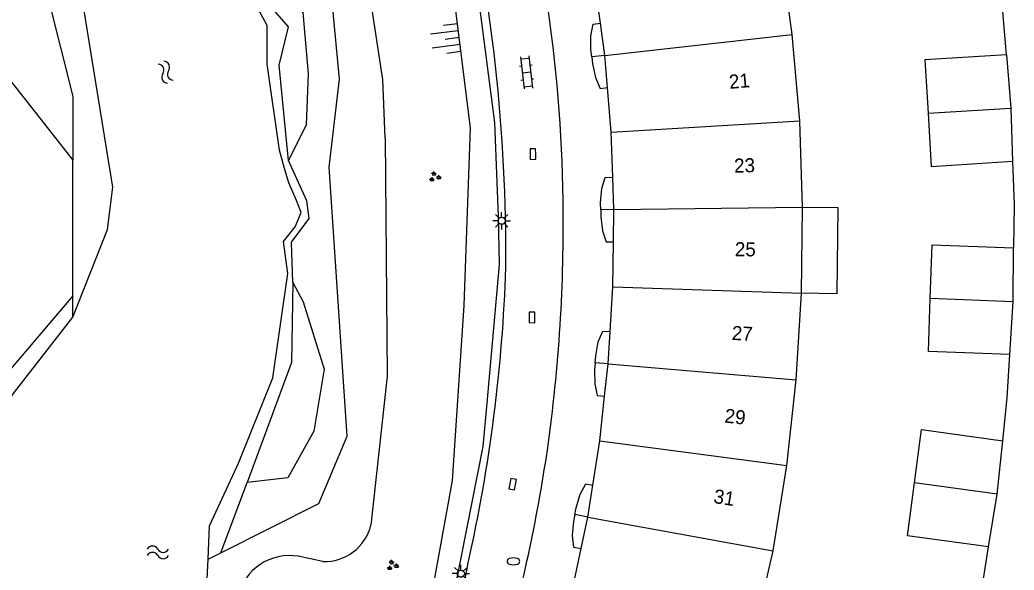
# Model space of a CAD drawing. Extents: x 124000 to 128010, y 398999 to 403000.
# Drawn here: x 127292 to 127362.8, y 399037.6 to 399076.7 of the extents above; entities that cross this region are included whole.
import ezdxf

# ---------------------------------------------------------------- set-up
doc = ezdxf.new("R2010")
doc.units = 0
for name, color, linetype in [('gg-afsc-erfafscheiding', 7, 'Continuous'), ('gg-anno-huisnummerreeks BGT', 7, 'Continuous'), ('gg-bbg-bijgebouw', 7, 'Continuous'), ('gg-bbg-gedigitaliseerde bebouwing', 7, 'Continuous'), ('gg-bbg-gedigitaliseerde bijgebouw', 7, 'Continuous'), ('gg-bbg-hoofdgebouw', 7, 'Continuous'), ('gg-bbg-luifel en loopbrug', 7, 'Continuous'), ('gg-bbg-tussenscheiding', 7, 'Continuous'), ('gg-knt-BGT kruinlijn', 7, 'Continuous'), ('gg-knt-bovenkant onderkant talud', 7, 'Continuous'), ('gg-knt-verharding', 7, 'Continuous'), ('gg-kntw-bovenkant insteek waterloop', 7, 'Continuous'), ('gt-grn-groengrens', 7, 'Continuous'), ('gt-symb-brandkraan', 7, 'Continuous'), ('gt-symb-groenvak', 7, 'Continuous'), ('gt-symb-klinker verharding', 7, 'Continuous'), ('gt-symb-kolk', 7, 'Continuous'), ('gt-symb-lichtmast', 7, 'Continuous'), ('gt-symb-talud symbool', 7, 'Continuous'), ('gt-symb-watersymbool', 7, 'Continuous'), ('gx-grn-maaiveld', 7, 'Continuous')]:
    doc.layers.add(name, color=color, linetype=linetype)

# ---------------------------------------------------------------- blocks, each defined once
blk = doc.blocks.new('gt0-KOLK')
at = {"layer": 'gt-symb-kolk'}
blk.add_lwpolyline([(0, 0), (0.375, 0), (0.375, 0.4), (-0.375, 0.4), (-0.375, 0), (0, 0)], dxfattribs=at)
blk = doc.blocks.new('gt0-BR')
at = {"layer": 'gt-symb-brandkraan'}
for centre, radius, start, end in [((-0.244, 0), 0.206, 107.56694, 252.43307), ((0.599, -2.664), 3, 106.89205, 107.56694), ((0, -0.691), 0.938, 73.10799, 106.89205), ((-0.599, -2.664), 3, 72.43309, 73.10799), ((0.244, 0), 0.206, 287.56695, 72.43309), ((0.599, 2.664), 3, 252.43307, 253.10797), ((0, 0.691), 0.938, 253.10797, 286.89206), ((-0.599, 2.664), 3, 286.89206, 287.56695)]:
    blk.add_arc(centre, radius, start, end, dxfattribs=at)
blk = doc.blocks.new('gt0-LMAST')
at = {"layer": 'gt-symb-lichtmast'}
for p, q in [((-0.182, 0.173), (-0.447, 0.438)), ((-0.005, 0.246), (-0.005, 0.621)), ((0.172, 0.173), (0.437, 0.438)), ((-0.255, -0.004), (-0.63, -0.004)), ((-0.182, -0.181), (-0.447, -0.446)), ((-0.005, -0.254), (-0.005, -0.629)), ((0.437, -0.446), (0.172, -0.181)), ((0.245, -0.004), (0.62, -0.004))]:
    blk.add_line(p, q, dxfattribs=at)
blk.add_circle((-0.005, -0.004), 0.25, dxfattribs=at)
blk = doc.blocks.new('gt0-GRVAK')
at = {"layer": 'gt-symb-groenvak'}
for p, q in [((-0.11, 0.189), (-0.228, 0.24)), ((-0.182, 0.153), (0.088, 0.153)), ((-0.091, 0.211), (-0.156, 0.322)), ((-0.047, 0.214), (-0.047, 0.393)), ((-0.004, 0.211), (0.061, 0.322)), ((0.015, 0.189), (0.133, 0.24)), ((0.262, -0.052), (0.197, 0.059)), ((0.305, -0.049), (0.305, 0.13)), ((0.349, -0.052), (0.414, 0.059)), ((-0.245, -0.228), (-0.363, -0.177)), ((-0.318, -0.264), (-0.047, -0.264)), ((-0.226, -0.206), (-0.291, -0.095)), ((-0.183, -0.203), (-0.183, -0.024)), ((-0.139, -0.206), (-0.074, -0.095)), ((-0.12, -0.228), (-0.002, -0.177)), ((0.243, -0.074), (0.125, -0.023)), ((0.17, -0.11), (0.441, -0.11)), ((0.368, -0.074), (0.486, -0.023))]:
    blk.add_line(p, q, dxfattribs=at)
blk = doc.blocks.new('gt0-TALUD_1')
at = {"layer": 'gt-symb-talud symbool'}
for p, q in [((-1, -1), (-1, 0)), ((-0.5, -2), (-0.5, 0)), ((0, -1), (0, 0)), ((0.5, -2), (0.5, 0)), ((1, -1), (1, 0))]:
    blk.add_line(p, q, dxfattribs=at)
blk = doc.blocks.new('gt0-KL1')
at = {"layer": 'gt-symb-klinker verharding'}
for p, q in [((-1.15, 0.3), (1.15, 0.3)), ((-1, -0.3), (-1, 0.3)), ((-0.5, 0.3), (-0.5, 0.45)), ((0, -0.3), (0, 0.3)), ((0.5, 0.3), (0.5, 0.45)), ((1, -0.3), (1, 0.3)), ((-1.15, -0.3), (1.15, -0.3)), ((-0.5, -0.45), (-0.5, -0.3)), ((0.5, -0.45), (0.5, -0.3))]:
    blk.add_line(p, q, dxfattribs=at)
blk = doc.blocks.new('gt0-WA')
at = {"layer": 'gt-symb-watersymbool'}
for centre, start, end in [((-0.323, 0.022), 28.07249, 151.92751), ((0.427, 0.422), 208.07248, 331.92751), ((-0.323, -0.428), 28.07249, 151.92751), ((0.427, -0.028), 208.07248, 331.92751)]:
    blk.add_arc(centre, 0.425, start, end, dxfattribs=at)

msp = doc.modelspace()

# ---------------------------------------------------------------- linework, layer by layer
at = {"layer": 'gg-afsc-erfafscheiding'}
for points in [[(127362.208, 399074.245), (127361.955, 399077.322), (127361.549, 399080.365)], [(127362.652, 399066.683), (127362.76, 399063.579), (127362.726, 399060.506)], [(127361.951, 399046.773), (127362.277, 399049.82), (127362.459, 399052.906)], [(127359.827, 399033.187), (127360.458, 399036.181), (127360.946, 399039.23)]]:
    msp.add_lwpolyline(points, dxfattribs=at)
at = {"layer": 'gg-bbg-bijgebouw'}
for p, q in [((127362.208, 399074.245), (127362.521, 399070.45)), ((127362.521, 399070.45), (127362.652, 399066.683)), ((127362.683, 399056.689), (127362.726, 399060.506)), ((127362.459, 399052.906), (127362.683, 399056.689)), ((127361.545, 399042.969), (127361.951, 399046.773)), ((127360.946, 399039.23), (127361.545, 399042.969))]:
    msp.add_line(p, q, dxfattribs=at)
at = {"layer": 'gg-bbg-gedigitaliseerde bebouwing'}
for p, q in [((127346.957, 399075.684), (127346.158, 399081.764)), ((127347.504, 399069.548), (127346.957, 399075.684)), ((127347.691, 399063.411), (127347.504, 399069.548)), ((127347.621, 399057.27), (127347.691, 399063.411)), ((127347.251, 399051.118), (127347.621, 399057.27)), ((127346.575, 399045.011), (127347.251, 399051.118)), ((127345.607, 399038.928), (127346.575, 399045.011)), ((127344.226, 399032.953), (127345.607, 399038.928))]:
    msp.add_line(p, q, dxfattribs=at)
at = {"layer": 'gg-bbg-gedigitaliseerde bijgebouw'}
for points in [[(127362.208, 399074.245), (127356.405, 399073.895), (127356.633, 399070.098)], [(127356.633, 399070.098), (127356.861, 399066.308), (127362.652, 399066.683)], [(127356.785, 399056.922), (127356.917, 399060.724), (127362.726, 399060.506)], [(127362.459, 399052.906), (127356.654, 399053.12), (127356.785, 399056.922)], [(127355.668, 399043.778), (127356.176, 399047.565), (127361.951, 399046.773)], [(127360.946, 399039.23), (127355.161, 399040.003), (127355.668, 399043.778)]]:
    msp.add_lwpolyline(points, dxfattribs=at)
at = {"layer": 'gg-bbg-hoofdgebouw'}
for p, q in [((127333.309, 399076.49), (127332.885, 399079.664)), ((127333.614, 399074.21), (127333.309, 399076.49)), ((127333.808, 399071.917), (127333.614, 399074.21)), ((127334.077, 399068.734), (127333.808, 399071.917)), ((127334.184, 399065.53), (127334.077, 399068.734)), ((127334.26, 399063.231), (127334.184, 399065.53)), ((127334.232, 399060.93), (127334.26, 399063.231)), ((127334.192, 399057.739), (127334.232, 399060.93)), ((127333.998, 399054.54), (127334.192, 399057.739)), ((127333.858, 399052.244), (127333.998, 399054.54)), ((127333.605, 399049.957), (127333.858, 399052.244)), ((127333.253, 399046.778), (127333.605, 399049.957)), ((127332.756, 399043.616), (127333.253, 399046.778)), ((127332.398, 399041.343), (127332.756, 399043.616)), ((127331.923, 399039.092), (127332.398, 399041.343)), ((127331.265, 399035.971), (127331.923, 399039.092))]:
    msp.add_line(p, q, dxfattribs=at)
at = {"layer": 'gg-bbg-luifel en loopbrug'}
for p, q in [((127333.614, 399074.21), (127332.688, 399074.108)), ((127334.26, 399063.231), (127333.328, 399063.219)), ((127333.858, 399052.244), (127332.929, 399052.322)), ((127332.398, 399041.343), (127331.483, 399041.518))]:
    msp.add_line(p, q, dxfattribs=at)
for points in [[(127332.688, 399074.108), (127332.633, 399074.605), (127332.622, 399075.61), (127332.783, 399076.432), (127333.309, 399076.49)], [(127332.688, 399074.108), (127332.742, 399073.611), (127332.952, 399072.628), (127333.288, 399071.86), (127333.808, 399071.917)], [(127333.328, 399063.219), (127333.321, 399063.718), (127333.408, 399064.72), (127333.647, 399065.523), (127334.184, 399065.53)], [(127333.328, 399063.219), (127333.335, 399062.719), (127333.448, 399061.72), (127333.709, 399060.923), (127334.232, 399060.93)], [(127347.691, 399063.411), (127350.199, 399063.382), (127350.129, 399057.241), (127347.621, 399057.27)], [(127332.929, 399052.322), (127332.971, 399052.82), (127333.155, 399053.808), (127333.471, 399054.585), (127333.998, 399054.54)], [(127332.929, 399052.322), (127332.887, 399051.824), (127332.903, 399050.819), (127333.085, 399050.001), (127333.605, 399049.957)], [(127331.483, 399041.518), (127331.577, 399042.009), (127331.863, 399042.973), (127332.259, 399043.711), (127332.756, 399043.616)], [(127331.483, 399041.518), (127331.389, 399041.027), (127331.299, 399040.026), (127331.394, 399039.193), (127331.923, 399039.092)]]:
    msp.add_lwpolyline(points, dxfattribs=at)
at = {"layer": 'gg-bbg-tussenscheiding'}
for p, q in [((127333.614, 399074.21), (127346.957, 399075.684)), ((127356.633, 399070.098), (127362.521, 399070.45)), ((127334.077, 399068.734), (127347.504, 399069.548)), ((127334.26, 399063.231), (127347.691, 399063.411)), ((127334.192, 399057.739), (127347.621, 399057.27)), ((127356.785, 399056.922), (127362.683, 399056.689)), ((127333.858, 399052.244), (127347.251, 399051.118)), ((127333.253, 399046.778), (127346.575, 399045.011)), ((127361.545, 399042.969), (127355.668, 399043.778)), ((127332.398, 399041.343), (127345.607, 399038.928))]:
    msp.add_line(p, q, dxfattribs=at)
at = {"layer": 'gg-knt-BGT kruinlijn'}
for p, q in [((127324.065, 399069.056), (127322.515, 399081.224)), ((127323.608, 399056.41), (127324.065, 399069.056)), ((127322.779, 399043.934), (127323.608, 399056.41)), ((127321.199, 399035.315), (127322.779, 399043.934))]:
    msp.add_line(p, q, dxfattribs=at)
at = {"layer": 'gg-knt-bovenkant onderkant talud'}
msp.add_line((127313.544, 399038.167), (127311.797, 399038.546), dxfattribs=at)
for points in [[(127317.972, 399068.333), (127317.825, 399072.502), (127316.064, 399084.002), (127313.141, 399095.645), (127307.69, 399109.389), (127303.033, 399120.711), (127303.021, 399124.599), (127304.094, 399126.801), (127306.797, 399129.212), (127322.975, 399139.094), (127336.965, 399148.38), (127350.956, 399156.193), (127352.325, 399158.147), (127353.489, 399160.483)], [(127317.972, 399068.333), (127318.124, 399051.373), (127316.963, 399040.763)]]:
    msp.add_lwpolyline(points, dxfattribs=at)
for centre, radius, start, end in [((127313.642, 399041.587), 3.422, 268.35991, 346.0579), ((127311.178, 399034.781), 3.816, 80.65915, 166.1997)]:
    msp.add_arc(centre, radius, start, end, dxfattribs=at)
at = {"layer": 'gg-knt-verharding'}
for centre, radius, start, end in [((127198.032, 399059.607), 128.55, 359.77217, 12.6043), ((127231.054, 399062.926), 99.595, 0.56735, 8.94358), ((127217.534, 399062.058), 113.125, 351.89416, 0.93915), ((127210.92, 399063.183), 115.733, 347.47751, 357.97648), ((127211.92, 399063.589), 118.901, 344.24268, 351.54508), ((127268.779, 399048.689), 56.131, 340.48352, 349.11451)]:
    msp.add_arc(centre, radius, start, end, dxfattribs=at)
at = {"layer": 'gg-kntw-bovenkant insteek waterloop'}
msp.add_line((127305.313, 399036.941), (127305.374, 399038.351), dxfattribs=at)
for points in [[(127295.747, 399055.573), (127298.215, 399061.824), (127298.58, 399064.817), (127296.333, 399078.736)], [(127310.821, 399066.165), (127310.448, 399067.462), (127309.58, 399073.571), (127309.58, 399076.336), (127308.165, 399078.972)], [(127311.038, 399058.677), (127310.75, 399060.959), (127311.578, 399062.004), (127312.006, 399063.015), (127311.67, 399063.872), (127311.119, 399065.127), (127310.821, 399066.165)], [(127306.821, 399043.64), (127307.533, 399045.183), (127309.983, 399051.25), (127311.038, 399058.677)], [(127288.781, 399044.312), (127291.413, 399050.013), (127295.747, 399055.573)], [(127305.374, 399038.351), (127305.476, 399040.725), (127306.821, 399043.64)]]:
    msp.add_lwpolyline(points, dxfattribs=at)
at = {"layer": 'gt-grn-groengrens'}
for points in [[(127281.074, 399116.008), (127277.221, 399112.846), (127274.47, 399105.691), (127275.57, 399097.436), (127279.421, 399087.529), (127295.747, 399066.745)], [(127281.074, 399116.008), (127282.09, 399107.589), (127283.107, 399102.113), (127286.155, 399094.321), (127292.253, 399085.172), (127295.747, 399071.279), (127295.747, 399066.745)], [(127324.001, 399082.945), (127325.767, 399069.432), (127326.022, 399062.729), (127326.097, 399059.325), (127325.196, 399049.192), (127324.931, 399046.365), (127322.588, 399034.48), (127321.197, 399030.051)]]:
    msp.add_lwpolyline(points, dxfattribs=at)
at = {"layer": 'gx-grn-maaiveld'}
for p, q in [((127295.747, 399057.079), (127295.747, 399066.745)), ((127295.747, 399055.573), (127295.747, 399057.079)), ((127306.268, 399038.798), (127308.152, 399043.797)), ((127305.374, 399038.351), (127306.268, 399038.798))]:
    msp.add_line(p, q, dxfattribs=at)
for points in [[(127306.268, 399038.798), (127313.258, 399042.295), (127315.271, 399047.097), (127313.995, 399066.25), (127314.731, 399072.515), (127314.072, 399079.56), (127308.468, 399089.837), (127306.994, 399099.788), (127304.415, 399107.159), (127299.994, 399110.107)], [(127311.106, 399066.735), (127312.374, 399069.272), (127312.521, 399072.884), (127312.143, 399077.251), (127309.205, 399080.623)], [(127311.106, 399066.735), (127310.429, 399073.514), (127311.091, 399076.232), (127309.621, 399077.922), (127309.205, 399080.623)], [(127311.397, 399058.03), (127311.311, 399060.913), (127312.56, 399062.603), (127312.413, 399063.852), (127311.106, 399066.735)], [(127311.397, 399058.03), (127311.311, 399052.354), (127308.152, 399043.797)], [(127311.397, 399058.03), (127312.152, 399056.668), (127313.626, 399051.877), (127312.889, 399047.454), (127311.047, 399044.137), (127308.152, 399043.797)], [(127295.747, 399057.079), (127290.463, 399050.921), (127287.855, 399045.484), (127287.128, 399037.737)]]:
    msp.add_lwpolyline(points, dxfattribs=at)

# ---------------------------------------------------------------- block references
at = {"layer": 'gt-symb-brandkraan'}
msp.add_blockref('gt0-BR', (127327.115, 399038.189), dxfattribs=at)
at = {"layer": 'gt-symb-groenvak'}
for p in [(127321.498, 399065.555), (127318.483, 399037.893)]:
    msp.add_blockref('gt0-GRVAK', p, dxfattribs=at)
at = {"layer": 'gt-symb-klinker verharding', "rotation": -83.79902900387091}
msp.add_blockref('gt0-KL1', (127328.041, 399072.993), dxfattribs=at)
at = {"layer": 'gt-symb-kolk'}
for p, rotation in [((127328.7, 399067.187), 90.91665425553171), ((127328.232, 399055.559), -91.03121266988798), ((127327.25, 399043.652), 79.10581701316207)]:
    msp.add_blockref('gt0-KOLK', p, dxfattribs=dict(at, rotation=rotation))
at = {"layer": 'gt-symb-lichtmast'}
for p in [(127326.277, 399062.435), (127323.372, 399037.32)]:
    msp.add_blockref('gt0-LMAST', p, dxfattribs=at)
at = {"layer": 'gt-symb-talud symbool', "xscale": 0.9999699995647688, "yscale": 0.9999699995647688, "rotation": -82.76127349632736}
msp.add_blockref('gt0-TALUD_1', (127323.245, 399075.495), dxfattribs=at)
at = {"layer": 'gt-symb-watersymbool', "rotation": -63.89617500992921}
msp.add_blockref('gt0-WA', (127302.33, 399073.06), dxfattribs=at)
at = {"layer": 'gt-symb-watersymbool'}
msp.add_blockref('gt0-WA', (127301.74, 399038.826), dxfattribs=at)

# ---------------------------------------------------------------- texts
at = {"layer": 'gg-anno-huisnummerreeks BGT'}
for s, rotation, p in [('21', 5.1, (127342.506, 399071.819)), ('23', 1.7, (127342.837, 399065.853)), ('25', 359.4, (127342.874, 399059.912)), ('27', 356.6, (127342.636, 399053.959)), ('29', 353.7, (127342.108, 399048.075)), ('31', 351, (127341.315, 399042.35))]:
    msp.add_text(s, height=1, rotation=rotation, dxfattribs=at).set_placement(p)

doc.saveas('drawing.dxf')
